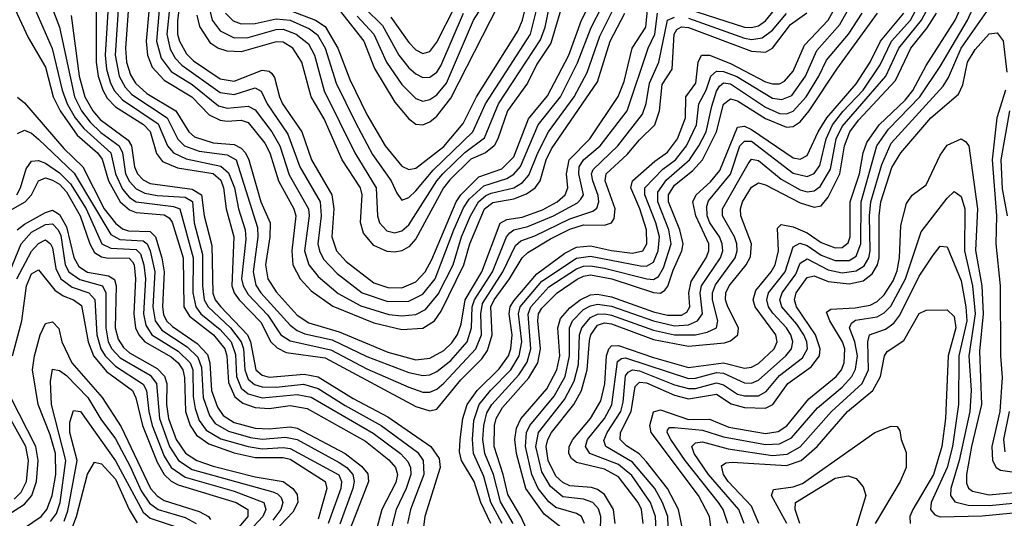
# Model space of a CAD drawing. Header units: inches. Extents: x 501365 to 657855, y 482276 to 547543.
# Tile 471 of 656: x 575536 to 578354, y 525645 to 527071. Entities that reach past the tile are written whole.
import ezdxf

# ---------------------------------------------------------------- set-up
doc = ezdxf.new("R2010")
doc.units = ezdxf.units.IN
doc.header["$MEASUREMENT"] = 0
doc.layers.add('A5572', color=7, linetype='Continuous')

msp = doc.modelspace()

# ---------------------------------------------------------------- linework, layer by layer
at = {"layer": 'A5572', "color": 5}
for points, elevation in [([(575574.1, 527250), (575650.2, 527050.2), (575693.2, 526850), (575713, 526810), (575737.8, 526777.8), (575768.5, 526748.5), (575820.7, 526710), (575830, 526690), (575839.1, 526630), (575850, 526608.3), (575870, 526586.9), (575894.6, 526574.6), (575930, 526568), (576010, 526563.3), (576031, 526551), (576035.7, 526490), (576059, 526399), (576059.2, 526310), (576064.4, 526270), (576075.1, 526250), (576139.2, 526190), (576170.1, 526150.1), (576176.4, 526130), (576180.2, 526070), (576190, 526042.9), (576207.7, 526027.7), (576230, 526020.6), (576270, 526019.7), (576348.8, 526028.8), (576390, 526016.5), (576467.2, 525967.2), (576570.2, 525910.2), (576674.1, 525834.1), (576690.5, 525810), (576693.1, 525770), (576654.9, 525670), (576645.7, 525630)], 2860), ([(576005.4, 527210), (575987.8, 527067.8), (575988.2, 527030), (575993.4, 527010), (576013.8, 526973.8), (576033.3, 526953.3), (576110, 526902.1), (576150, 526895.7), (576230, 526926.5), (576250, 526924), (576257.5, 526917.5), (576265.3, 526905.3), (576279.3, 526850), (576288.7, 526830), (576343.3, 526750), (576371.3, 526670), (576429.8, 526570), (576435.6, 526530), (576429, 526450), (576442.5, 526410), (576470, 526379.5), (576550, 526318.7), (576590, 526304.8), (576630, 526304.2), (576670, 526321.7), (576696.4, 526350), (576715.3, 526384.7), (576785.3, 526550), (576798.1, 526570), (576850, 526621.8), (576915.5, 526644.5), (576950, 526678.4), (576992.3, 526787.7), (577046.4, 526853.6), (577107.2, 526970), (577143.5, 527070), (577174.6, 527130)], 3080), ([(576917.3, 525630), (576884.5, 525690), (576864.4, 525764.4), (576834.9, 525830), (576831.5, 525870), (576835.3, 525924.7), (576851, 525970), (576883, 526010), (576942.1, 526070), (576965.9, 526110), (576972.7, 526150), (576963.6, 526230), (576968.7, 526250), (577030, 526323.5), (577130, 526389.3), (577170, 526394.5), (577312.9, 526367.1), (577330, 526366.2), (577350, 526377.5), (577363.4, 526410), (577366.7, 526450), (577356.1, 526490), (577325, 526570), (577325.5, 526590), (577376.7, 526643.3), (577412.7, 526670), (577444.2, 526710), (577472.8, 526770), (577479.6, 526830), (577500.8, 526870), (577513.8, 526910), (577530, 526924), (577550, 526922.8), (577588.2, 526908.2), (577690, 526846.6), (577716.9, 526843.1), (577745.3, 526854.7), (577785, 526910), (577817.2, 526982.8), (577882.6, 527057.4), (577979.6, 527230)], 2860), ([(575943.1, 527190), (575928, 527010), (575941.2, 526961.2), (575970, 526922.9), (576030, 526886), (576104.9, 526824.9), (576130, 526817.6), (576190, 526823.7), (576210, 526813.2), (576258.1, 526750), (576280.3, 526710), (576307.6, 526627.6), (576362.5, 526530), (576364.1, 526510), (576351, 526410), (576363.6, 526370), (576390, 526336.6), (576447.7, 526287.8), (576512.7, 526252.7), (576592.1, 526227.9), (576630, 526223.6), (576670, 526228.1), (576697.7, 526242.3), (576734.1, 526285.9), (576776.3, 526370), (576800.7, 526450), (576825.8, 526510), (576849.5, 526550), (576870, 526568.1), (576885, 526575), (576950.3, 526590), (576974.8, 526605.2), (576993.2, 526626.8), (577018.6, 526690), (577049.6, 526750.4), (577122.4, 526850), (577159.8, 526920.2), (577196, 527024), (577236.1, 527103.9)], 3040), ([(575974.7, 527194.7), (575957.5, 527030), (575966.9, 526986.9), (575981.5, 526961.5), (576000.6, 526940.6), (576110, 526862.4), (576150, 526856.8), (576210, 526876.5), (576226.9, 526866.9), (576244.7, 526830), (576303.9, 526743.9), (576338.1, 526650), (576396.1, 526550), (576398.5, 526510), (576389.8, 526430), (576393.8, 526410), (576405.7, 526385.7), (576444.8, 526344.8), (576516.3, 526290), (576590, 526264.7), (576650, 526265.7), (576690, 526285.6), (576725.3, 526330), (576778.7, 526470), (576806.6, 526533.4), (576822.5, 526557.5), (576863.9, 526596.1), (576930, 526616.8), (576950.4, 526629.6), (576969.2, 526650.8), (577020.3, 526770), (577083.6, 526850), (577132.7, 526947.4), (577171.1, 527048.9), (577202.9, 527110)], 3060), ([(575850.8, 527150), (575839, 526990), (575841.9, 526950), (575853.5, 526913.5), (575867.3, 526890), (575900.4, 526860.4), (575983.5, 526810), (576020.3, 526750), (576036, 526736), (576090, 526719), (576150, 526714.2), (576170, 526704.1), (576182.1, 526690), (576192, 526670), (576226, 526550), (576252.9, 526490), (576252.1, 526450), (576239.2, 526370), (576246.1, 526330), (576270, 526292.7), (576330, 526225.5), (576363.9, 526203.9), (576450, 526178.5), (576590, 526119.9), (576670, 526098.1), (576710, 526103.3), (576750, 526125.1), (576773.2, 526146.8), (576789.4, 526170.6), (576799.5, 526200.5), (576811.3, 526270), (576859.1, 526350), (576910.9, 526489.1), (576930, 526499.2), (576974, 526506), (577032.5, 526527.5), (577074.6, 526550), (577097.2, 526570), (577104.8, 526590), (577100.6, 526630), (577108.1, 526670), (577167.4, 526730), (577249, 526851), (577266, 526894), (577289.2, 526990), (577327.6, 527050), (577333.6, 527110)], 2980), ([(575912.7, 527170), (575898.5, 527010), (575902.2, 526970), (575915.3, 526935.3), (575950, 526897.9), (576029.2, 526850), (576078.7, 526798.7), (576110, 526783.6), (576130, 526780.4), (576170, 526783.6), (576190, 526776.9), (576238.1, 526718.1), (576251.7, 526690), (576276.7, 526610), (576321, 526530), (576326.8, 526510), (576314.6, 526410), (576317.8, 526370), (576338.8, 526330), (576370, 526295.9), (576432, 526252), (576550, 526204.4), (576630, 526184.5), (576690, 526189.1), (576723.5, 526210), (576742.7, 526237.3), (576807.4, 526370), (576824.3, 526430), (576866.3, 526530), (576890, 526548.1), (576950, 526558.9), (576986.6, 526573.4), (577011.2, 526590), (577025.5, 526610), (577042.6, 526670), (577058.2, 526701.8), (577190, 526893.6), (577225.5, 527010), (577268, 527090)], 3020), ([(576310, 527097), (576382.7, 527070), (576410, 527051.3), (576446.8, 526990), (576480.5, 526900.5), (576530, 526800.1), (576581.8, 526710), (576630, 526652.4), (576650, 526642.9), (576670, 526646.1), (576750, 526708.4), (576805.5, 526774.5), (576843.7, 526850), (576962.1, 527037.9), (576974.8, 527070), (576994.2, 527150)], 3180), ([(576501.5, 527081.5), (576549.6, 527030), (576585.6, 526950), (576630, 526886.1), (576670, 526845.4), (576690, 526838.2), (576710, 526842.4), (576730, 526856.1), (576757.4, 526890), (576835.1, 527070), (576887.5, 527152.5)], 3240), ([(576884.7, 525630), (576855.5, 525690), (576836.5, 525750), (576800.9, 525810), (576795.1, 525835.1), (576796.5, 525870), (576804.4, 525930), (576816.7, 525970), (576845.1, 526010), (576907.9, 526072), (576935, 526110), (576941.7, 526130), (576945.3, 526170), (576936.5, 526230), (576940.1, 526250), (576950, 526267.2), (577015.6, 526344.4), (577096.6, 526403.4), (577130, 526420.7), (577170, 526424.6), (577230, 526410.5), (577290, 526402.8), (577319.2, 526410), (577331.1, 526430), (577329.4, 526470), (577311.2, 526530), (577284.8, 526590), (577290, 526610), (577353.6, 526666.4), (577390, 526692.5), (577418.2, 526730), (577441.1, 526790), (577442.3, 526850), (577471.3, 526890), (577477.4, 526950), (577487.5, 526970), (577510, 526969.2), (577570, 526946.2), (577670, 526893.5), (577690, 526887.3), (577710, 526887.4), (577725, 526895), (577750, 526924.3), (577781.5, 526998.5), (577850, 527070), (577893.9, 527150)], 2880), ([(577357.2, 525610), (577356, 525650), (577341.7, 525690), (577287.7, 525767.7), (577250, 525798.3), (577168, 525830), (577155, 525850), (577161.4, 525870), (577209.4, 525930), (577230.5, 525969.5), (577246.8, 526093.2), (577257.9, 526102.1), (577270, 526104.3), (577450, 526045.2), (577470, 526045.6), (577530, 526061.5), (577550, 526059.8), (577610, 526032.3), (577630, 526031.5), (577650, 526039.7), (577728.9, 526110), (577745.1, 526130), (577748.7, 526150), (577743, 526170), (577730.9, 526190), (577691.6, 526231.6), (577679.1, 526250), (577673.8, 526270), (577679.1, 526290), (577726.5, 526350), (577750, 526421.4), (577768.6, 526431.4), (577790, 526425.1), (577830, 526397.9), (577870, 526382.3), (577910, 526382.1), (577930, 526394.4), (577942.9, 526430), (577943.7, 526550), (577989.4, 526710), (578022.1, 526757.9), (578112.1, 526850), (578170, 526937.4), (578248.4, 527070), (578284.3, 527150)], 2660), ([(575510, 527129.5), (575560.4, 527020.4), (575610, 526935.8), (575632.5, 526850), (575652, 526810), (575701.1, 526741.1), (575758.9, 526690), (575772.2, 526672.2), (575790.4, 526610), (575823.9, 526550), (575850, 526526.9), (575870, 526520), (575950, 526512.7), (575964, 526504), (575972.3, 526492.3), (576003.7, 526390), (576005.9, 526250), (576022.6, 526222.6), (576090.4, 526170), (576123.2, 526130), (576128.7, 526110), (576133.5, 526033.5), (576152.2, 525992.2), (576174.5, 525974.5), (576210, 525961.8), (576250, 525959.2), (576310, 525967.9), (576359.2, 525959.2), (576525.7, 525865.7), (576592.5, 525812.5), (576611.9, 525790), (576617.1, 525770), (576612.7, 525747.3), (576572.4, 525670), (576551.9, 525591.9)], 2820), ([(575562.5, 527142.5), (575629, 526989), (575657.5, 526870), (575672.3, 526830), (575695.2, 526790), (575719.5, 526759.5), (575796.6, 526690), (575810.4, 526630), (575830, 526586), (575850, 526562.5), (575870, 526549.9), (575976.4, 526536.4), (575994.4, 526530), (576032.3, 526390), (576032.1, 526290), (576040, 526250), (576054.8, 526230), (576110, 526184.9), (576141.6, 526150), (576153.5, 526113.5), (576156.3, 526050), (576170, 526017.4), (576190, 526001.2), (576230, 525989.4), (576330, 525998.6), (576370, 525991.1), (576548.1, 525888.1), (576625.5, 525830), (576646.9, 525806.9), (576654.5, 525790), (576655.6, 525770), (576642.4, 525730), (576613.1, 525670), (576598.1, 525610)], 2840), ([(575820, 527130), (575809, 526970), (575820.7, 526910), (575837.8, 526877.8), (575856.9, 526856.9), (575958.6, 526790), (575989.2, 526729.2), (576008.3, 526710), (576050, 526695), (576130, 526684.5), (576155.4, 526670), (576217, 526477), (576218.1, 526450), (576204.2, 526350), (576212.2, 526312.2), (576226.1, 526290), (576310, 526196.9), (576330, 526181.6), (576352.5, 526172.5), (576430, 526155.6), (576530, 526107.6), (576650, 526061.5), (576690, 526053), (576710, 526055.4), (576730, 526064.4), (576770, 526096.3), (576816.3, 526150), (576829, 526190), (576831.4, 526250), (576837.4, 526270), (576889.2, 526350), (576929.6, 526450.4), (576938.5, 526461.5), (576950.1, 526469.9), (576990, 526479.3), (577063.9, 526510), (577132.3, 526547.7), (577142.3, 526557.7), (577149.4, 526570.6), (577135.9, 526630), (577137.1, 526650), (577150, 526670), (577197.3, 526710), (577274.8, 526810), (577334.5, 526990), (577354.1, 527030), (577361.3, 527090)], 2960), ([(576125, 527090), (576147.5, 527067.5), (576170, 527059.3), (576210, 527060), (576270, 527073.4), (576310, 527069.7), (576365.3, 527045.3), (576388.2, 527028.2), (576410.6, 526990), (576442.1, 526890), (576496.8, 526776.8), (576545.6, 526685.6), (576599.5, 526610), (576615.1, 526575.1), (576630, 526555.1), (576650, 526562.5), (576670, 526581.4), (576719.1, 526640.9), (576832.9, 526750), (576868.7, 526830), (576998, 527030), (577023.1, 527130)], 3160), ([(577152.8, 525630), (577144, 525650), (577130, 525658.7), (577070, 525675.6), (577050, 525691.7), (577020.3, 525730), (577002, 525770), (576983.3, 525850), (576986.6, 525890), (576995.9, 525910), (577065.9, 525994.1), (577096.9, 526050), (577109.7, 526110), (577109.1, 526190), (577117.8, 526210), (577150, 526241.7), (577170, 526253), (577190, 526257.1), (577230, 526251.4), (577350, 526209.6), (577410, 526195.8), (577450, 526198.2), (577476.2, 526210), (577490.2, 526230), (577483.6, 526290), (577487.2, 526310), (577542, 526390), (577548.4, 526410), (577546.8, 526430), (577538.4, 526450), (577511.3, 526490), (577503.5, 526510), (577502.1, 526537.9), (577507.5, 526552.5), (577570.3, 526629.7), (577597.1, 526710), (577610, 526723.9), (577630, 526723.2), (577750, 526632.1), (577790, 526622.4), (577810, 526631.6), (577825.5, 526654.5), (577843.6, 526730), (577862.5, 526770), (577891.6, 526808.4), (577950.1, 526870), (577998.4, 526941.6), (578030.6, 527009.4), (578085.2, 527070), (578117.1, 527130)], 2760), ([(577198, 525610), (577199.3, 525650), (577192.1, 525672.1), (577176.6, 525690), (577150, 525699.4), (577090, 525706.3), (577055.5, 525735.5), (577030, 525777.3), (577012.7, 525850), (577021.1, 525890), (577095.4, 525984.6), (577122.8, 526037.2), (577134.8, 526085.2), (577138.2, 526170), (577144.6, 526190), (577170, 526219.1), (577190, 526228.6), (577210, 526229.7), (577230, 526226.2), (577350, 526183), (577410, 526169.2), (577470.4, 526169.6), (577503, 526177), (577530.2, 526189.8), (577533.7, 526210), (577518.8, 526270), (577518.3, 526290), (577527.3, 526312.7), (577583.9, 526390), (577589.3, 526410), (577588.7, 526430), (577581.9, 526450), (577547, 526510), (577547.2, 526530), (577620.8, 526659.2), (577630, 526671.8), (577650, 526668.1), (577714.9, 526614.9), (577770, 526584.7), (577790, 526579), (577810, 526581.2), (577826.4, 526593.6), (577856.4, 526643.6), (577872.8, 526730), (577890, 526765.2), (578014.6, 526910), (578051.5, 526990), (578116.6, 527070), (578147.9, 527130)], 2740), ([(577320.5, 525630), (577315.1, 525670), (577305.9, 525690), (577250, 525763.4), (577210, 525785.1), (577130, 525804.2), (577115.6, 525815.6), (577107.7, 525830), (577108.9, 525850), (577118.6, 525870), (577170, 525930.1), (577198.9, 525981.1), (577210.6, 526029.4), (577215.7, 526110), (577221.9, 526130), (577230, 526138), (577250, 526139.5), (577350, 526104.6), (577450, 526076), (577550, 526090), (577610, 526074.7), (577630, 526077), (577650, 526087.9), (577695.1, 526130), (577703.4, 526150), (577700.3, 526170), (577641, 526250), (577634.9, 526270), (577643.1, 526296.9), (577686.8, 526350), (577697.7, 526370), (577707.2, 526410), (577704.8, 526475.2), (577715.2, 526484.8), (577750, 526478.8), (577790, 526461.2), (577830, 526433.5), (577870, 526418.9), (577890, 526419.4), (577907.3, 526432.7), (577913.1, 526450), (577913, 526550), (577939.1, 526630), (577949.5, 526690), (577960.1, 526719.9), (577995.9, 526770), (578070, 526841.3), (578091.8, 526868.2), (578130, 526939.8), (578213.4, 527070), (578239.5, 527130)], 2680), ([(575755.5, 527110), (575755.1, 526950), (575761.2, 526910), (575774.1, 526870), (575786.9, 526846.9), (575810, 526821.6), (575890.9, 526770.9), (575910, 526751), (575927.9, 526687.9), (575945.2, 526665.2), (575987.7, 526647.7), (576090, 526630.7), (576112, 526612), (576119.7, 526590), (576126.9, 526530), (576148.7, 526450), (576143.2, 526310), (576150.4, 526290), (576164.4, 526270), (576226.3, 526206.3), (576255.3, 526150), (576272.7, 526132.7), (576299.2, 526119.2), (576410, 526103.7), (576670, 525964.5), (576710, 525952.6), (576730, 525956.6), (576799, 526041), (576858.8, 526101.2), (576875.1, 526124.9), (576887.9, 526170), (576884.7, 526250), (576893.6, 526270), (576937.6, 526330), (576974.2, 526390), (576990, 526404.8), (577055.4, 526444.6), (577110, 526472), (577150, 526484.3), (577210, 526483.3), (577229.5, 526490.5), (577237.7, 526502.3), (577240.6, 526530), (577211.3, 526610), (577214, 526630), (577274.7, 526685.3), (577310, 526727.8), (577353.9, 526770), (577367.2, 526810), (577374.6, 526885.5), (577403.1, 526930), (577408.9, 527030), (577416.6, 527043.4), (577430, 527050.9), (577450, 527048.4), (577630, 526981.3), (577670, 526977.9), (577690, 526990.1), (577742.3, 527057.7), (577788.9, 527091.1)], 2920), ([(575789.4, 527110), (575781, 526970), (575784.9, 526930), (575796.5, 526890), (575807.7, 526867.7), (575830, 526841.7), (575932.9, 526772.9), (575958.8, 526710), (575975.9, 526690), (576012.7, 526672.7), (576112.2, 526652.2), (576133.5, 526633.5), (576150.7, 526590), (576162, 526530), (576181.8, 526470), (576182.9, 526442.9), (576171.4, 526330), (576176.1, 526310), (576190, 526285.5), (576246.2, 526226.2), (576283.8, 526170), (576310, 526152.8), (576426.9, 526126.9), (576530, 526072.5), (576650, 526019.5), (576690, 526005.4), (576710, 526005.6), (576730, 526014.6), (576750, 526031.2), (576841.7, 526130), (576857.5, 526170), (576855.9, 526230), (576860.7, 526259.3), (576919.1, 526350), (576955, 526425), (576970, 526438.3), (577010, 526452.7), (577110, 526501.9), (577176.5, 526523.5), (577187.9, 526532.1), (577193.6, 526550), (577191.9, 526568.1), (577176.3, 526610), (577172.7, 526630), (577177.2, 526642.8), (577247.6, 526710), (577318.7, 526801.3), (577328.5, 526831.5), (577338.3, 526890), (577365, 526950), (577390, 527070), (577410, 527078.8)], 2940), ([(577088, 527110), (577055.8, 527004.2), (577016.1, 526943.9), (576989.3, 526890), (576932.5, 526810), (576904.9, 526730), (576893.7, 526710), (576869.5, 526690.5), (576827.4, 526672.6), (576767.2, 526612.8), (576749.2, 526590), (576670, 526444), (576650, 526421.8), (576630, 526410.1), (576610, 526405.7), (576588, 526408), (576550, 526425.4), (576520.3, 526460.3), (576511.2, 526491.2), (576515.8, 526570), (576511.1, 526590), (576458.7, 526670), (576407.2, 526787.2), (576370, 526850), (576344, 526950), (576318.2, 526990), (576290, 527007.1), (576270, 527008), (576170, 526979), (576130, 526980.8), (576103.3, 526990), (576083.4, 527003.4), (576051.5, 527051.5), (576043.7, 527083.7)], 3120), ([(576077.7, 527110), (576086.6, 527070), (576110, 527039), (576150, 527019.7), (576190, 527020.6), (576270, 527042.7), (576290, 527043.6), (576327.4, 527030), (576362.4, 527002.4), (576380.1, 526970), (576407.7, 526867.7), (576495.3, 526690), (576556.5, 526590), (576560.4, 526510), (576566.1, 526490), (576586.8, 526466.8), (576610, 526461.1), (576630, 526467.4), (576650, 526484.5), (576730.2, 526609.8), (576747.3, 526630), (576810, 526691.4), (576866.6, 526733.4), (576906.7, 526830), (577026.5, 527013.5), (577039.5, 527050), (577052.1, 527110)], 3140), ([(576450, 527099.3), (576520.7, 527010), (576551.5, 526931.5), (576610, 526835.5), (576650, 526788), (576670, 526772.7), (576690, 526770.1), (576710, 526779), (576730, 526795), (576770, 526846.9), (576905.9, 527114.1)], 3220), ([(576524.2, 527104.2), (576574.1, 527054.1), (576621, 526970), (576650, 526933.7), (576670, 526915.8), (576690, 526905.7), (576710, 526906.3), (576730, 526920.8), (576741, 526939), (576806.3, 527090)], 3260), ([(576598.7, 527078.7), (576650, 527006.2), (576670, 526984.9), (576690, 526974.7), (576710, 526979.9), (576730, 527006.5), (576782.5, 527110)], 3280), ([(577392.5, 525590), (577390.5, 525650), (577375.8, 525690), (577353.6, 525730), (577290, 525805.8), (577213.3, 525850), (577207.8, 525867.8), (577217.3, 525890), (577256.2, 525950), (577263.1, 525976.9), (577270, 526052.8), (577277.1, 526062.9), (577290, 526069.8), (577310, 526066.5), (577410, 526026.5), (577450, 526016), (577470, 526016.6), (577530, 526032.4), (577550, 526026.9), (577590, 526000.1), (577610, 525994.8), (577650, 525995.5), (577672.4, 526007.6), (577710, 526052.9), (577776.1, 526103.9), (577790.2, 526130), (577788.3, 526150), (577780.1, 526170), (577760.4, 526200.4), (577717, 526250), (577711.5, 526270), (577718.3, 526290), (577757.1, 526342.9), (577770, 526374.7), (577790, 526386.9), (577850, 526355.5), (577890, 526347.4), (577930, 526352.4), (577952.6, 526367.4), (577965.6, 526390), (577969.8, 526410), (577968.2, 526510), (577972.2, 526550), (578002.8, 526657.2), (578030, 526717.6), (578179, 526881), (578194.1, 526905.9), (578230, 526990.1), (578310, 527103.8)], 2640), ([(577450, 527101.7), (577610, 527050.2), (577630, 527048.6), (577650, 527053.3), (577670, 527067.9), (577705, 527110)], 2960), ([(575683.3, 527083.3), (575706.4, 526910), (575722.5, 526850), (575745.1, 526810), (575766.1, 526786.1), (575846.8, 526726.8), (575856.4, 526710), (575864.5, 526650), (575873.5, 526630), (575890, 526612.9), (575910, 526602.4), (576030, 526585.9), (576056.4, 526570), (576064.3, 526510), (576085.6, 526425.6), (576088.7, 526288.7), (576095.8, 526270), (576110.9, 526250.9), (576187.8, 526170), (576196.4, 526150), (576212.1, 526070), (576230, 526054.2), (576250, 526048.5), (576350, 526057.4), (576390, 526049.9), (576490, 525988), (576590, 525935.1), (576712.7, 525850), (576736.1, 525816.1), (576739.5, 525790), (576695.8, 525650), (576688.3, 525590)], 2880), ([(576948.3, 525630), (576912.3, 525692.3), (576892.4, 525770), (576867.1, 525830), (576861.7, 525870), (576864.2, 525910), (576873.4, 525946.6), (576886.9, 525970), (576964.8, 526055.2), (576988.8, 526091.2), (576999.1, 526130), (576991.4, 526228.6), (576999.2, 526250), (577050, 526306.5), (577130, 526358.7), (577150, 526365.8), (577170, 526367.1), (577210, 526360.3), (577330.4, 526329.6), (577350, 526327.9), (577363.8, 526336.2), (577378.6, 526361.4), (577400.8, 526430), (577394, 526470), (577362.6, 526550), (577362.6, 526577.4), (577386.6, 526613.4), (577453.1, 526670), (577479.8, 526710), (577500.4, 526750), (577516.4, 526823.6), (577530, 526866.6), (577539.2, 526880.8), (577550, 526890.5), (577570, 526887.8), (577670, 526820.8), (577710, 526802.7), (577730, 526802), (577750, 526809.2), (577787.1, 526850), (577823.4, 526910), (577844.7, 526955.3), (577908.3, 527030), (577946.7, 527090)], 2840), ([(576997.8, 525590), (576969.8, 525650), (576932.7, 525712.7), (576920.1, 525770), (576894.1, 525850), (576895.1, 525910), (576900, 525930), (576917.8, 525962.2), (576993.4, 526046.6), (577019, 526090), (577026.5, 526130), (577018.5, 526210), (577020.9, 526230), (577030, 526246.3), (577073.8, 526290), (577131.4, 526328.6), (577150, 526337.7), (577170, 526341), (577230.3, 526330.3), (577350, 526290.7), (577370, 526289.2), (577382.5, 526297.5), (577391, 526309), (577405.7, 526354.3), (577431.3, 526410), (577435, 526430), (577425, 526470), (577392.6, 526550), (577393, 526570), (577410, 526598.2), (577461.5, 526638.5), (577490, 526670.1), (577529.8, 526750), (577550.3, 526829.7), (577570, 526845), (577590, 526839.1), (577670, 526788.6), (577730, 526764.1), (577750, 526766), (577770, 526779.3), (577795.6, 526810), (577874.9, 526930), (577990.4, 527090)], 2820), ([(577093.1, 525613.1), (577037, 525657), (576984.7, 525730), (576958.3, 525830), (576953.2, 525870), (576957.5, 525902.5), (576970.4, 525929.6), (577044.5, 526015.5), (577073.4, 526070), (577081.4, 526110), (577076.4, 526190), (577083.5, 526216.5), (577110, 526247), (577140.5, 526270), (577170, 526284.3), (577190, 526286), (577230, 526277.9), (577350, 526235.5), (577390, 526226.2), (577430, 526226.3), (577445.1, 526234.9), (577453.5, 526250), (577451.3, 526290), (577457.6, 526322.4), (577500.5, 526390), (577508.4, 526410), (577507.9, 526430), (577471.1, 526510), (577462.5, 526550), (577471.7, 526570), (577513, 526607), (577540, 526640), (577590, 526764), (577610, 526766.3), (577630, 526756.6), (577750, 526676.4), (577770, 526672.3), (577790, 526682.2), (577821.2, 526750), (577845.5, 526790), (577930, 526887.9), (577970.1, 526950), (577999.5, 527010), (578066.3, 527090)], 2780), ([(577240.5, 525630), (577235.3, 525670), (577210, 525712.7), (577190, 525727.3), (577172.7, 525732.7), (577110, 525737.4), (577090, 525746.8), (577070, 525765.8), (577048.7, 525810), (577043.2, 525850), (577047.1, 525870), (577057.9, 525890), (577122, 525970), (577143.6, 526010), (577160.5, 526070), (577166.5, 526153.5), (577170.6, 526170), (577190, 526197.7), (577210, 526204), (577230, 526201.3), (577350, 526156.3), (577450, 526137.2), (577553.2, 526146.8), (577570, 526152.4), (577590.8, 526169.2), (577593.2, 526190), (577562.5, 526250), (577555.7, 526270), (577556.4, 526290), (577566, 526310), (577615, 526370), (577627.1, 526392.9), (577630.2, 526430), (577600.1, 526510), (577599, 526530), (577604.9, 526550), (577630, 526592.1), (577650, 526604.5), (577670, 526598.9), (577770, 526547.3), (577810, 526535), (577830, 526539.1), (577850, 526563.8), (577882.8, 526630), (577896.1, 526710), (577911.6, 526750), (577936.7, 526783.3), (578042.8, 526897.2), (578086.4, 526990), (578132.5, 527047.5), (578159.7, 527090)], 2720), ([(577450, 527075.3), (577610, 527018.7), (577630, 527014.2), (577661.2, 527018.8), (577690, 527041.1), (577730, 527089)], 2940), ([(577433.7, 525610), (577421.3, 525670), (577390, 525730), (577330, 525806), (577309.1, 525829.1), (577272.5, 525852.5), (577254.8, 525870), (577255.9, 525890), (577286.3, 525950), (577297.8, 526022.2), (577310, 526034.2), (577330, 526032.3), (577410, 525997.1), (577450, 525986.7), (577530, 525999.8), (577572.3, 525972.3), (577610, 525962.2), (577670, 525959.7), (577691.8, 525970), (577733.9, 526030), (577801.5, 526078.5), (577825.2, 526110), (577827.1, 526130), (577813.3, 526170), (577759.5, 526250), (577753, 526270), (577758.2, 526290), (577790, 526334), (577810, 526338.1), (577850, 526322.4), (577910, 526315.4), (577950, 526324.1), (577975.7, 526344.3), (577990.5, 526369.5), (577995.9, 526390), (577995.3, 526510), (578000.2, 526550), (578032.1, 526647.9), (578057.4, 526690), (578143.2, 526790), (578222.3, 526857.7), (578234.8, 526885.2), (578248.7, 526950), (578270, 526985.8), (578310, 527030.5), (578333.7, 527033.7), (578350.7, 527010.7), (578361, 526921)], 2620), ([(578356.9, 526870), (578332.3, 526790), (578318.6, 526670), (578331.7, 526510), (578329, 526430), (578341.8, 526310), (578342.9, 526110), (578347.8, 526047.8), (578341, 525950), (578317.7, 525850), (578319.7, 525810), (578330.2, 525790.2), (578342.7, 525782.7), (578390, 525776.3)], 2620), ([(575530, 526849.3), (575550, 526833.4), (575662.5, 526702.5), (575716.8, 526650), (575778.4, 526530), (575810, 526489), (575830, 526472.4), (575847.4, 526467.4), (575910, 526464.8), (575924.6, 526450), (575943.3, 526390), (575949.6, 526350), (575944.5, 526250), (575948.1, 526228.1), (575956.8, 526210), (575973.1, 526193.1), (576044.4, 526144.4), (576073.3, 526113.3), (576080.8, 526090), (576085.2, 526010), (576102.4, 525962.4), (576118.6, 525938.6), (576150, 525918.9), (576210, 525902.2), (576250, 525900.4), (576310, 525906.7), (576330, 525902.5), (576467.5, 525830), (576514.3, 525794.3), (576532, 525772), (576534.2, 525750), (576482.6, 525617.4)], 2780), ([(578368.1, 526810), (578343.7, 526670), (578347.6, 526587.6), (578361.9, 526510)], 2640), ([(575530, 526745.4), (575550, 526755.1), (575570, 526746.4), (575590, 526729.2), (575692.2, 526632.2), (575797, 526457), (575822.8, 526442.8), (575890, 526438.9), (575901.1, 526430), (575909.7, 526409.7), (575922.6, 526350), (575917.5, 526250), (575923.6, 526210), (575942.7, 526182.7), (576015.3, 526135.3), (576046, 526106), (576056.3, 526076.3), (576061.5, 525990), (576079.1, 525939.1), (576096, 525916), (576134.2, 525894.2), (576196.3, 525876.3), (576230, 525871.4), (576296.8, 525876.8), (576330, 525870.2), (576450, 525804.9), (576471.9, 525790), (576489.8, 525770), (576493.6, 525750), (576489.2, 525730), (576452, 525628)], 2760), ([(577518, 525590), (577510, 525650), (577478.4, 525710), (577343.6, 525890), (577339.8, 525910), (577350, 525949.6), (577370, 525954.9), (577450, 525927.2), (577510, 525928.6), (577565.6, 525905.6), (577670, 525887.6), (577706.5, 525893.5), (577731, 525909), (577793.9, 525986.1), (577872.5, 526050), (577887.8, 526070), (577895.9, 526090), (577897, 526130), (577890.9, 526150), (577854.2, 526210), (577845.3, 526234.7), (577857.2, 526242.8), (577926.5, 526246.5), (577970, 526254.4), (577990, 526264.9), (578010, 526284.1), (578035.5, 526324.5), (578046.9, 526353.1), (578053.8, 526390), (578057.2, 526482.8), (578074.2, 526545.8), (578090, 526569.5), (578130, 526598.6), (578170, 526683.9), (578190, 526712.3), (578230, 526730.1), (578242.9, 526722.9), (578252.2, 526710), (578276.6, 526530), (578271.3, 526411.3), (578289.2, 526310), (578293.3, 526230), (578282.9, 526122.9), (578288.5, 525970), (578260, 525850), (578245.2, 525770), (578245.1, 525745.1), (578250.9, 525730.9), (578262.3, 525722.2), (578310, 525712.1), (578570, 525737)], 2580), ([(575528.2, 526570), (575538.8, 526590), (575555.2, 526644.8), (575570, 526666.6), (575590, 526668.3), (575610, 526660.6), (575650, 526633.4), (575682, 526602), (575726.2, 526530), (575770.9, 526430), (575797.2, 526417.2), (575870, 526413.3), (575881.5, 526401.5), (575891.5, 526370), (575896.5, 526330), (575890.6, 526230), (575897.4, 526197.4), (575914.5, 526170), (575990, 526123), (576023.9, 526090), (576031.6, 526070), (576032.8, 525992.8), (576038.7, 525958.7), (576050, 525924.4), (576070, 525897.3), (576112.2, 525872.2), (576190, 525849.8), (576230, 525843.9), (576290, 525847.7), (576310, 525844.9), (576449.6, 525769.6), (576457.4, 525750), (576455, 525730), (576418.9, 525630)], 2740), ([(575473.4, 526506.6), (575551.7, 526550), (575570, 526570), (575590, 526610.5), (575610, 526618.7), (575630, 526612.1), (575650, 526600.5), (575670, 526578.7), (575709.3, 526510), (575736.5, 526430), (575750, 526405), (575770, 526392.6), (575784.7, 526390), (575849.1, 526389.1), (575858.9, 526378.9), (575864, 526370), (575867.3, 526330), (575863.1, 526230), (575867.9, 526190), (575877.5, 526170), (575894.8, 526150), (575970, 526106.8), (575989.9, 526089.9), (576003, 526070), (576008, 526048), (576010.9, 525950), (576023.9, 525910), (576042.6, 525882.6), (576077.5, 525857.5), (576150, 525832.3), (576210, 525818.8), (576290, 525818.6), (576310, 525814.1), (576410.1, 525750), (576415.2, 525730), (576390, 525642.3)], 2720), ([(577562.6, 525630), (577548.8, 525670), (577536, 525690), (577440.4, 525810), (577399.4, 525870), (577388.7, 525890), (577390, 525897.4), (577395.7, 525904.3), (577410, 525904.5), (577490, 525897.2), (577550, 525877.6), (577670, 525856.2), (577710, 525857.5), (577745, 525875), (577819.6, 525960.4), (577890, 526020.2), (577917.3, 526050), (577928.2, 526071.8), (577933.4, 526110), (577926.1, 526150), (577910.8, 526190), (577916.8, 526203.2), (577928.3, 526211.7), (577990, 526221.4), (578010, 526232.3), (578028.7, 526251.3), (578071, 526330), (578115.5, 526464.5), (578190, 526560.5), (578210, 526579.8), (578216, 526576), (578230, 526565.7), (578241.1, 526530), (578239.9, 526410), (578262.9, 526310), (578269.9, 526229.9), (578252.6, 526110), (578258.6, 526010), (578255.5, 525950), (578224.8, 525810), (578201.1, 525730), (578199.9, 525710), (578212.4, 525692.4), (578250, 525682.8), (578310, 525681.9), (578477.5, 525697.5)], 2560), ([(575529.1, 526470), (575550, 526486.2), (575610, 526519.3), (575630, 526525.8), (575640.1, 526520.1), (575650, 526513.8), (575670, 526479), (575690.9, 526390.9), (575705.2, 526365.2), (575730, 526348.6), (575790, 526338.5), (575807.5, 526327.5), (575812.6, 526310), (575809.9, 526190), (575817.6, 526157.6), (575833.3, 526133.3), (575850, 526117.9), (575930, 526073.4), (575951, 526051.1), (575957.7, 526030), (575956.8, 525970), (575962.3, 525930), (575983.9, 525870), (576010.8, 525830.8), (576043.3, 525810), (576090, 525794.4), (576210, 525763.1), (576290, 525750.2), (576317.6, 525730), (576330, 525713.1), (576331.7, 525690), (576318.1, 525661.9), (576211, 525550)], 2680), ([(575499.7, 526330), (575540.1, 526430), (575570, 526463.7), (575610, 526485.5), (575630, 526486.7), (575646.3, 526470), (575653.6, 526453.6), (575666.7, 526370), (575677.2, 526350), (575708, 526328), (575772.9, 526310), (575782.9, 526290), (575782.9, 526190), (575789.6, 526149.6), (575800, 526130), (575823.9, 526103.9), (575910, 526054), (575927.7, 526030), (575936, 525930), (575965.2, 525850), (575990.3, 525810.3), (576030, 525784.1), (576260.4, 525720.4), (576274.4, 525714.4), (576284, 525704), (576288.8, 525690), (576283.5, 525670), (576260.2, 525639.8)], 2660), ([(575528, 526330), (575570, 526409.1), (575590, 526430.9), (575610, 526441.5), (575624.7, 526430), (575630, 526418.9), (575639.2, 526359.2), (575654, 526330), (575686.2, 526306.2), (575733.8, 526290), (575750.9, 526270.9), (575757, 526170), (575768.4, 526130), (575780.6, 526110), (575810, 526080.1), (575890, 526028.6), (575899.1, 526010), (575905.5, 525950), (575915.3, 525910), (575950, 525822.3), (575970, 525790), (576010, 525762.3), (576150, 525722.5), (576235.3, 525690), (576241, 525670), (576232.3, 525650), (576138.7, 525550)], 2640), ([(577609.5, 525630), (577594.3, 525670), (577507.5, 525770), (577466.4, 525830), (577459.4, 525850), (577470, 525860.8), (577490, 525863.5), (577563.3, 525843.3), (577690, 525824.3), (577732.1, 525827.9), (577770, 525848.9), (577859.4, 525950), (577946.7, 526030), (577965.5, 526070), (577962.9, 526150), (577967.9, 526170), (578013.7, 526186.3), (578037.4, 526202.6), (578054.3, 526225.7), (578110, 526337.8), (578150, 526397.2), (578170, 526423.2), (578190, 526421.7), (578230, 526323.7), (578243.6, 526250), (578246.2, 526210), (578223.5, 526110), (578223.1, 525970), (578205, 525850), (578190.2, 525789.8), (578144.4, 525690), (578142.4, 525670), (578154.6, 525654.6), (578170, 525648.6), (578290, 525651.9), (578390, 525661.4)], 2540), ([(575516, 526110), (575542.5, 526210), (575556, 526310), (575570, 526344.2), (575590, 526356), (575637.2, 526297.2), (575661, 526281), (575690.5, 526270), (575713.1, 526253.1), (575732.1, 526150), (575747.8, 526110), (575785, 526065), (575859, 526010), (575869, 525989), (575888, 525910), (575930, 525805.3), (575950, 525769.8), (575970, 525751.5), (575990, 525740.6), (576155.9, 525690), (576188.6, 525670), (576188.7, 525650), (576104.6, 525550)], 2620), ([(577651.2, 525630), (577630, 525679.9), (577563.6, 525750), (577550.2, 525770), (577544.9, 525795.1), (577556.5, 525803.5), (577574.7, 525805.3), (577730, 525795.6), (577772.3, 525810), (577817.8, 525850), (577904.6, 525950), (577977.5, 526010), (577999.4, 526050), (578010.7, 526109.3), (578018.1, 526121.9), (578066.1, 526153.9), (578110, 526230.2), (578130, 526240.2), (578190, 526241), (578210, 526222.2), (578214.6, 526190), (578193, 526110), (578185.1, 525930), (578174.9, 525850), (578150.8, 525770), (578091.6, 525670), (578083.6, 525650), (578084.3, 525630)], 2520), ([(575550, 525618), (575598.1, 525650), (575614.3, 525670), (575629.6, 525710), (575639.4, 525770), (575638.3, 525830), (575623.7, 525883.7), (575589.5, 525970.5), (575572.9, 526070), (575578.5, 526110), (575595.2, 526170), (575610, 526201.6), (575630, 526207.2), (575648.1, 526188.1), (575657.2, 526150), (575685.9, 526090), (575772.3, 525990), (575826.8, 525906.8), (575910.8, 525730), (575929.3, 525709.3), (575950, 525696), (576050, 525664), (576076.8, 525650), (576081.8, 525641.8)], 2580), ([(575624.7, 525635.3), (575641.2, 525658.8), (575652.3, 525690), (575668.4, 525810), (575627.6, 525970), (575624, 526036), (575630, 526071), (575650, 526067.9), (575670, 526053.3), (575731.2, 525990), (575768.1, 525928.1), (575810, 525871.7), (575852.8, 525792.8), (575883.4, 525723.4), (575908.1, 525688.1), (575932.4, 525670), (576010, 525646.8), (576040.9, 525630)], 2560), ([(575520.7, 525699.3), (575540.4, 525719.6), (575555.6, 525750), (575561.8, 525810), (575553.9, 525850), (575474.6, 525990)], 2640), ([(575510, 525659.6), (575550, 525685.3), (575570.6, 525710), (575584.3, 525750), (575589.2, 525810), (575582.2, 525850), (575511.2, 525990)], 2620), ([(575663.1, 525636.9), (575674.2, 525665.8), (575701, 525810), (575679.3, 525890), (575679.7, 525920.3), (575690, 525952.8), (575710, 525950.5), (575810, 525808.8), (575890, 525661.9), (575910, 525645), (575981.2, 525621.2)], 2540), ([(578367.6, 525950), (578351.1, 525870), (578355.4, 525835.4)], 2640), ([(577731.1, 525630), (577687.9, 525710), (577692.9, 525727.1), (577750, 525734.9), (577775.9, 525744.1), (577983.2, 525890), (578030, 525908.1), (578047.3, 525907.3), (578055, 525895), (578058.6, 525870), (578072.6, 525832.6), (578073.1, 525790), (578056, 525750), (577984.1, 525630)], 2480), ([(575685.5, 525614.5), (575699.1, 525650), (575730, 525770.8), (575750, 525805.8), (575770, 525800.7), (575810, 525757.2), (575849.8, 525669.8), (575872, 525632)], 2520), ([(577768.9, 525630), (577755.5, 525670), (577756.6, 525690), (577870, 525759.2), (577906.7, 525766.7), (577930, 525758.6), (577950, 525735.3), (577957, 525710), (577927.2, 525610)], 2460)]:
    msp.add_lwpolyline(points, dxfattribs=dict(at, elevation=elevation))

doc.saveas('drawing.dxf')
